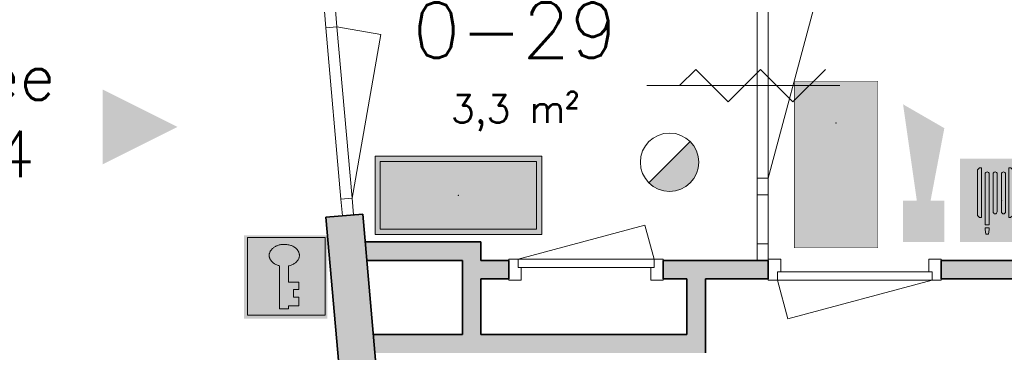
# Model space of a CAD drawing. Header units: millimetres. Extents: x -13022 to 1371524, y -38729 to 632593.
# Tile 258 of 381: x 507654 to 512969, y 611419 to 613215. Entities that reach past the tile are written whole.
import ezdxf

# ---------------------------------------------------------------- set-up
doc = ezdxf.new("R2010")
doc.units = ezdxf.units.MM
doc.header["$LTSCALE"] = 35
for name, color, linetype, lineweight in [('A LIJN 1', 1, 'Continuous', 20), ('A LIJN 2', 2, 'Continuous', 35), ('A LIJN 5', 5, 'Continuous', 13), ('A LIJN 9', 252, 'Continuous', 18), ('A OPMER', 10, 'Continuous', 50), ('Al65----_beveiliging-inst', 92, 'Continuous', 9), ('B95 tekst', 7, 'Continuous', 25), ('brandveiligheid voorzieningen', 10, 'Continuous', 9)]:
    doc.layers.add(name, color=color, linetype=linetype, lineweight=lineweight)
doc.styles.add('Algemeen', font='simplex.shx', dxfattribs={"height": 2.5})

# ---------------------------------------------------------------- blocks, each defined once
blk = doc.blocks.new('Sleutelkluis')
at = {"layer": 'Al65----_beveiliging-inst'}
h = blk.add_hatch(color=10, dxfattribs=at)
h.paths.add_polyline_path([(-3.304, 0.419), (3.696, 0.419), (3.696, 7.419), (-3.304, 7.419)])
h.paths.add_polyline_path([(-1.343, 5.9), (-1.338, 5.931), (-1.332, 5.963), (-1.32, 6.006), (-1.307, 6.045), (-1.293, 6.083), (-1.274, 6.126), (-1.249, 6.173), (-1.222, 6.217), (-1.187, 6.267), (-1.154, 6.31), (-1.121, 6.348), (-1.085, 6.386), (-1.05, 6.417), (-1.004, 6.458), (-0.955, 6.494), (-0.909, 6.528), (-0.856, 6.561), (-0.795, 6.595), (-0.743, 6.621), (-0.685, 6.649), (-0.634, 6.669), (-0.586, 6.687), (-0.51, 6.712), (-0.439, 6.731), (-0.368, 6.748), (-0.296, 6.761), (-0.232, 6.771), (-0.147, 6.78), (-0.092, 6.784), (-0.016, 6.786), (0.037, 6.786), (0.102, 6.784), (0.165, 6.78), (0.251, 6.77), (0.326, 6.759), (0.406, 6.743), (0.501, 6.72), (0.585, 6.693), (0.642, 6.672), (0.708, 6.646), (0.772, 6.615), (0.859, 6.569), (0.912, 6.536), (0.955, 6.507), (1.013, 6.463), (1.083, 6.403), (1.16, 6.322), (1.225, 6.238), (1.264, 6.176), (1.303, 6.096), (1.322, 6.049), (1.348, 5.96), (1.356, 5.919), (1.363, 5.868), (1.366, 5.805), (1.363, 5.733), (1.355, 5.672), (1.331, 5.575), (1.316, 5.536), (1.307, 5.511), (1.279, 5.453), (1.252, 5.404), (1.217, 5.351), (1.18, 5.301), (1.134, 5.248), (1.105, 5.218), (1.046, 5.163), (1.016, 5.139), (0.949, 5.089), (0.895, 5.052), (0.827, 5.014), (0.753, 4.975), (0.677, 4.941), (0.622, 4.92), (0.527, 4.888), (0.457, 4.869), (0.404, 4.856), (0.394, 4.854), (0.394, 3.393), (1.314, 3.393), (1.314, 2.71), (0.836, 2.71), (0.836, 2.034), (1.314, 2.034), (1.314, 1.264), (0.393, 1.264), (0.393, 0.972), (-0.416, 0.972), (-0.416, 4.862), (-0.483, 4.879), (-0.551, 4.9), (-0.605, 4.92), (-0.663, 4.943), (-0.746, 4.979), (-0.807, 5.011), (-0.858, 5.039), (-0.903, 5.068), (-0.954, 5.104), (-0.994, 5.133), (-1.026, 5.16), (-1.054, 5.185), (-1.083, 5.212), (-1.112, 5.241), (-1.138, 5.268), (-1.164, 5.301), (-1.181, 5.323), (-1.202, 5.353), (-1.223, 5.384), (-1.24, 5.412), (-1.256, 5.439), (-1.272, 5.47), (-1.283, 5.494), (-1.301, 5.536), (-1.315, 5.577), (-1.319, 5.59), (-1.326, 5.62), (-1.333, 5.644), (-1.339, 5.673), (-1.343, 5.706), (-1.349, 5.75), (-1.35, 5.776), (-1.35, 5.81), (-1.35, 5.83), (-1.347, 5.863)], flags=16)
at = {"color": 10, "ltscale": 0.1}
blk.add_lwpolyline([(0.393, 0.972), (-0.416, 0.972), (-0.416, 4.862), (-0.483, 4.879), (-0.551, 4.9), (-0.605, 4.92), (-0.663, 4.943), (-0.746, 4.979), (-0.807, 5.011), (-0.858, 5.039), (-0.903, 5.068), (-0.954, 5.104), (-0.994, 5.133), (-1.026, 5.16), (-1.054, 5.185), (-1.083, 5.212), (-1.112, 5.241), (-1.138, 5.268), (-1.164, 5.301), (-1.181, 5.323), (-1.202, 5.353), (-1.223, 5.384), (-1.24, 5.412), (-1.256, 5.439), (-1.272, 5.47), (-1.283, 5.494), (-1.301, 5.536), (-1.315, 5.577), (-1.319, 5.59), (-1.326, 5.62), (-1.333, 5.644), (-1.339, 5.673), (-1.343, 5.706), (-1.349, 5.75), (-1.35, 5.776), (-1.35, 5.81), (-1.35, 5.83), (-1.347, 5.863), (-1.343, 5.9), (-1.338, 5.931), (-1.332, 5.963), (-1.32, 6.006), (-1.307, 6.045), (-1.293, 6.083), (-1.274, 6.126), (-1.249, 6.173), (-1.222, 6.217), (-1.187, 6.267), (-1.154, 6.31), (-1.121, 6.348), (-1.085, 6.386), (-1.05, 6.417), (-1.004, 6.458), (-0.955, 6.494), (-0.909, 6.528), (-0.856, 6.561), (-0.795, 6.595), (-0.743, 6.621), (-0.685, 6.649), (-0.634, 6.669), (-0.586, 6.687), (-0.51, 6.712), (-0.439, 6.731), (-0.368, 6.748), (-0.296, 6.761), (-0.232, 6.771), (-0.147, 6.78), (-0.092, 6.784), (-0.016, 6.786), (0.037, 6.786), (0.102, 6.784), (0.165, 6.78), (0.251, 6.77), (0.326, 6.759), (0.406, 6.743), (0.501, 6.72), (0.585, 6.693), (0.642, 6.672), (0.708, 6.646), (0.772, 6.615), (0.859, 6.569), (0.912, 6.536), (0.955, 6.507), (1.013, 6.463), (1.083, 6.403), (1.16, 6.322), (1.225, 6.238), (1.264, 6.176), (1.303, 6.096), (1.322, 6.049), (1.348, 5.96), (1.356, 5.919), (1.363, 5.868), (1.366, 5.805), (1.363, 5.733), (1.355, 5.672), (1.331, 5.575), (1.316, 5.536), (1.307, 5.511), (1.279, 5.453), (1.252, 5.404), (1.217, 5.351), (1.18, 5.301), (1.134, 5.248), (1.105, 5.218), (1.046, 5.163), (1.016, 5.139), (0.949, 5.089), (0.895, 5.052), (0.827, 5.014), (0.753, 4.975), (0.677, 4.941), (0.622, 4.92), (0.527, 4.888), (0.457, 4.869), (0.404, 4.856), (0.394, 4.854), (0.394, 3.393), (1.314, 3.393), (1.314, 2.71), (0.836, 2.71), (0.836, 2.034), (1.314, 2.034), (1.314, 1.264), (0.393, 1.264), (0.393, 0.972)], dxfattribs=at)
at = {"layer": 'Al65----_beveiliging-inst', "color": 7, "true_color": 0xffffff}
blk.add_solid([(-3.613, 0.106), (3.887, 0.106), (-3.613, 7.606), (3.887, 7.606)], dxfattribs=at)
at = {"layer": 'brandveiligheid voorzieningen', "color": 10, "ltscale": 0.1}
blk.add_lwpolyline([(-3.304, 0.419), (3.696, 0.419), (3.696, 7.419), (-3.304, 7.419)], close=True, dxfattribs=at)
blk = doc.blocks.new('Signaalgever (akoestisch)')
at = {"layer": 'Al65----_beveiliging-inst', "color": 10, "linetype": 'Continuous'}
for points in [[(3.713, 0), (3.713, 3.713), (0, 0), (0, 3.713)], [(10.233, 0), (12.377, 3.713), (3.713, 1.238), (3.713, 2.475)]]:
    blk.add_solid(points, dxfattribs=at)
blk = doc.blocks.new('Brandslanghaspel')
at = {"layer": 'brandveiligheid voorzieningen', "true_color": 0xffffff}
h = blk.add_hatch(color=7, dxfattribs=at)
h.paths.add_polyline_path([(-1.8131, 2.183), (-1.9809, 2.183), (-2.1753, 2.364), (-2.1753, 6.484), (-1.9926, 6.664), (-1.8131, 6.664)])
edge = h.paths.add_edge_path()
edge.add_arc((0.1717, 6.0972), 0.1929, 92.01096, 177.98904)
edge.add_line((-0.0211, 6.104), (-0.0214, 6.104))
edge.add_line((-0.0214, 6.104), (-0.0214, 2.702))
edge.add_line((-0.0214, 2.702), (-0.0211, 2.702))
edge.add_arc((0.1723, 2.7114), 0.1936, 182.797634, 267.821774)
edge.add_arc((0.1573, 2.7114), 0.1935, 272.254329, 357.218746)
edge.add_line((0.3506, 2.702), (0.3515, 2.702))
edge.add_line((0.3515, 2.702), (0.3515, 6.104))
edge.add_line((0.3515, 6.104), (0.3506, 6.104))
edge.add_arc((0.1577, 6.0971), 0.193, 2.044103, 87.86341)
edge = h.paths.add_edge_path()
edge.add_arc((-0.5787, 6.0971), 0.1931, 92.060571, 177.939429)
edge.add_line((-0.7716, 6.104), (-0.772, 6.104))
edge.add_line((-0.772, 6.104), (-0.772, 2.702))
edge.add_line((-0.772, 2.702), (-0.7716, 2.702))
edge.add_arc((-0.5779, 2.7118), 0.194, 182.897198, 267.72221)
edge.add_arc((-0.5933, 2.7119), 0.194, 272.272353, 357.077445)
edge.add_line((-0.3995, 2.702), (-0.3992, 2.702))
edge.add_line((-0.3992, 2.702), (-0.3992, 6.104))
edge.add_line((-0.3992, 6.104), (-0.3995, 6.104))
edge.add_arc((-0.5926, 6.0969), 0.1933, 2.115671, 87.915125)
edge = h.paths.add_edge_path()
edge.add_arc((-1.2963, 6.0968), 0.1933, 91.999029, 177.877887)
edge.add_line((-1.4894, 6.104), (-1.4894, 1.535))
edge.add_line((-1.4894, 1.535), (-1.1166, 1.535))
edge.add_line((-1.1166, 1.535), (-1.1166, 6.104))
edge.add_line((-1.1166, 6.104), (-1.1173, 6.104))
edge.add_arc((-1.3103, 6.097), 0.1931, 2.063956, 87.843556)
h.paths.add_polyline_path([(-1.1151, 1.102), (-1.1833, 0.701), (-1.4224, 0.701), (-1.4903, 1.105), (-1.4903, 1.263), (-1.1151, 1.263)])
edge = h.paths.add_edge_path()
edge.add_line((1.0007, 4.4891), (1.0007, 6.484))
edge.add_line((1.0007, 6.484), (0.8176, 6.664))
edge.add_line((0.8176, 6.664), (0.6385, 6.664))
edge.add_line((0.6385, 6.664), (0.6385, 2.183))
edge.add_line((0.6385, 2.183), (0.8062, 2.183))
edge.add_line((0.8062, 2.183), (1.0007, 2.364))
edge.add_line((1.0007, 2.364), (1.0007, 4.285))
edge.add_line((1.0007, 4.285), (1.2228, 4.285))
edge.add_arc((1.8866, 4.3396), 0.666, 184.705084, 271.930478)
edge.add_arc((1.8807, 4.4237), 0.7502, 272.163802, 357.883832)
edge.add_arc((1.8818, 4.3683), 0.7492, 2.116162, 87.915616)
edge.add_arc((1.9315, 4.3762), 0.7412, 91.743139, 171.242832)
edge.add_arc((1.0182, -221.511), 226, 89.954163, 90.004437)
edge = h.paths.add_edge_path(flags=16)
edge.add_line((1.8026, 4.285), (1.8026, 3.9))
edge.add_arc((1.921, 4.4072), 0.5208, 193.569519, 256.860438, ccw=False)
edge.add_line((1.4147, 4.285), (1.8026, 4.285))
edge = h.paths.add_edge_path(flags=16)
edge.add_line((1.8026, 4.891), (1.8026, 4.489))
edge.add_line((1.8026, 4.489), (1.4112, 4.489))
edge.add_arc((1.9212, 4.384), 0.5207, 103.167599, 168.363278, ccw=False)
edge = h.paths.add_edge_path(flags=16)
edge.add_arc((1.8987, 4.3853), 0.5189, 11.524706, 78.048247)
edge.add_line((2.0062, 4.893), (2.0062, 4.489))
edge.add_line((2.0062, 4.489), (2.4072, 4.489))
edge = h.paths.add_edge_path(flags=16)
edge.add_arc((1.8971, 4.4077), 0.5212, 282.079218, 346.387144)
edge.add_line((2.4037, 4.285), (2.0062, 4.285))
edge.add_line((2.0062, 4.285), (2.0062, 3.898))
at = {"layer": 'Al65----_beveiliging-inst', "color": 7, "true_color": 0xffffff}
blk.add_solid([(-3.75, 0), (3.75, 0), (-3.75, 7.5), (3.75, 7.5)], dxfattribs=at)
blk.add_solid([(-3.75, 0), (3.75, 0), (-3.75, 7.5), (3.75, 7.5)], dxfattribs=at)
at = {"layer": 'Al65----_beveiliging-inst', "color": 10}
blk.add_solid([(-3.5, 0.25), (3.5, 0.25), (-3.5, 7.25), (3.5, 7.25)], dxfattribs=at)
at = {"layer": 'brandveiligheid voorzieningen', "color": 7, "true_color": 0xffffff}
for points in [[(-2.1753, 6.484), (-1.9926, 6.664)], [(-2.1753, 2.364), (-2.1753, 6.484)], [(-1.9926, 6.664), (-1.8131, 6.664)], [(-1.8131, 6.664), (-1.8131, 2.183)], [(0.8176, 6.664), (0.6385, 6.664)], [(0.6385, 6.664), (0.6385, 2.183)], [(1.0007, 6.484), (0.8176, 6.664)], [(1.0007, 4.4891), (1.0007, 6.484)], [(-1.4894, 6.104), (-1.4894, 1.535)], [(-1.1166, 6.104), (-1.1173, 6.104)], [(-1.1166, 1.535), (-1.1166, 6.104)], [(-0.7716, 6.104), (-0.772, 6.104)], [(-0.772, 6.104), (-0.772, 2.702)], [(-0.3992, 6.104), (-0.3995, 6.104)], [(-0.3992, 2.702), (-0.3992, 6.104)], [(-0.0211, 6.104), (-0.0214, 6.104)], [(-0.0214, 6.104), (-0.0214, 2.702)], [(0.3515, 6.104), (0.3506, 6.104)], [(0.3515, 2.702), (0.3515, 6.104)], [(1.8026, 4.489), (1.4112, 4.489)], [(1.8026, 4.891), (1.8026, 4.489)], [(2.0062, 4.489), (2.0062, 4.893)], [(2.4072, 4.489), (2.0062, 4.489)], [(1.0007, 2.364), (1.0007, 4.285)], [(1.0007, 4.285), (1.2228, 4.285)], [(1.4147, 4.285), (1.8026, 4.285)], [(1.8026, 4.285), (1.8026, 3.9)], [(2.0062, 3.898), (2.0062, 4.285)], [(2.0062, 4.285), (2.4037, 4.285)], [(-0.772, 2.702), (-0.7716, 2.702)], [(-0.3995, 2.702), (-0.3992, 2.702)], [(-0.0214, 2.702), (-0.0211, 2.702)], [(0.3506, 2.702), (0.3515, 2.702)], [(-1.9809, 2.183), (-2.1753, 2.364)], [(-1.8131, 2.183), (-1.9809, 2.183)], [(0.6385, 2.183), (0.8062, 2.183)], [(0.8062, 2.183), (1.0007, 2.364)], [(-1.4903, 1.105), (-1.4903, 1.263)], [(-1.4903, 1.263), (-1.1151, 1.263)], [(-1.4224, 0.701), (-1.4903, 1.105)], [(-1.4894, 1.535), (-1.1166, 1.535)], [(-1.1151, 1.102), (-1.1833, 0.701)], [(-1.1151, 1.263), (-1.1151, 1.102)], [(-1.1833, 0.701), (-1.4224, 0.701)]]:
    blk.add_lwpolyline(points, dxfattribs=at)
for points in [[(-1.303, 6.29, 0.3933), (-1.4894, 6.104)], [(-1.1173, 6.104, 0.3928), (-1.303, 6.29)], [(-0.5856, 6.29, 0.3933), (-0.7716, 6.104)], [(-0.3995, 6.104, 0.3929), (-0.5856, 6.29)], [(0.1649, 6.29, 0.3938), (-0.0211, 6.104)], [(0.3506, 6.104, 0.393), (0.1649, 6.29)], [(1.199, 4.489, 0.0002194), (1.0007, 4.4891)], [(1.909, 5.117, 0.3615), (1.199, 4.489)], [(1.4112, 4.489, -0.2924), (1.8026, 4.891)], [(2.6304, 4.396, 0.3929), (1.909, 5.117)], [(2.0062, 4.893, -0.2987), (2.4072, 4.489)], [(1.2228, 4.285, 0.4001), (1.909, 3.674)], [(1.8026, 3.9, -0.2834), (1.4147, 4.285)], [(1.909, 3.674, 0.3925), (2.6304, 4.396)], [(2.4037, 4.285, -0.2882), (2.0062, 3.898)], [(-0.7716, 2.702, 0.388), (-0.5856, 2.518)], [(-0.5856, 2.518, 0.3879), (-0.3995, 2.702)], [(-0.0211, 2.702, 0.389), (0.1649, 2.518)], [(0.1649, 2.518, 0.3887), (0.3506, 2.702)]]:
    blk.add_lwpolyline(points, format="xyb", dxfattribs=at)
blk.add_point((0, 3.75), dxfattribs=at)
blk = doc.blocks.new('Brandmelder')
at = {"layer": 'brandveiligheid voorzieningen'}
blk.add_hatch(color=256, dxfattribs=at).paths.add_polyline_path([(76.618, -89.802, 0.198912), (75.848, -87.943), (72.13, -91.661, 0.668179)])
blk.add_line((72.13, -91.661), (75.848, -87.943), dxfattribs=at)
blk.add_circle((73.989, -89.802), 2.629, dxfattribs=at)
blk = doc.blocks.new('Vluchtrichting rechtdoor of naar beneden')
at = {"layer": 'Al65----_beveiliging-inst', "linetype": 'Continuous', "true_color": 0xffffff}
h = blk.add_hatch(color=7, dxfattribs=at)
edge = h.paths.add_edge_path()
edge.add_arc((-2.1449, 5.962), 0.7575, 92.128042, 178.185477)
edge.add_arc((-2.1628, 5.9872), 0.7392, 180.090101, 191.562583)
edge.add_line((-2.887, 5.839), (-4.652, 5.839))
edge.add_line((-4.652, 5.839), (-5.698, 4.787))
edge.add_line((-5.698, 4.787), (-5.285, 4.372))
edge.add_line((-5.285, 4.372), (-4.41, 5.253))
edge.add_line((-4.41, 5.253), (-3.544, 5.253))
edge.add_line((-3.544, 5.253), (-5.527, 3.346))
edge.add_line((-5.527, 3.346), (-6.694, 3.346))
edge.add_line((-6.694, 3.346), (-6.694, 2.613))
edge.add_line((-6.694, 2.613), (-4.496, 2.613))
edge.add_line((-4.496, 2.613), (-4.136, 2.974))
edge.add_line((-4.136, 2.974), (-3.193, 2.026))
edge.add_line((-3.193, 2.026), (-3.193, 0.852))
edge.add_line((-3.193, 0.852), (-2.464, 0.852))
edge.add_line((-2.464, 0.852), (-2.464, 2.33))
edge.add_line((-2.464, 2.33), (-3.621, 3.493))
edge.add_line((-3.621, 3.493), (-3.192, 3.923))
edge.add_line((-3.192, 3.923), (-2.428, 3.154))
edge.add_line((-2.428, 3.154), (-2.033, 3.552))
edge.add_line((-2.033, 3.552), (-2.797, 4.321))
edge.add_line((-2.797, 4.321), (-2.317, 4.803))
edge.add_line((-2.317, 4.803), (-2.317, 5.267))
edge.add_line((-2.317, 5.267), (-2.173, 5.253))
edge.add_arc((-2.2013, 6.0112), 0.7587, 272.13837, 358.096609)
edge.add_arc((-2.2036, 5.9585), 0.7611, 2.072152, 87.692869)
for points in [[(3.808, 1.106), (6.433, 1.106), (6.433, 6.344), (3.808, 6.344)], [(1.1805, 2.889), (1.1805, 5.804), (0.5775, 5.804), (0.5775, 2.889), (-0.571, 2.889), (0.879, 1.421), (2.334, 2.889)]]:
    blk.add_hatch(color=7, dxfattribs=at).paths.add_polyline_path(points)
at = {"layer": 'Al65----_beveiliging-inst', "color": 7, "true_color": 0xffffff, "const_width": 0.05}
blk.add_lwpolyline([(-7.5, 0), (7.5, 0), (7.5, 7.5), (-7.5, 7.5)], close=True, dxfattribs=at)
at = {"layer": 'Al65----_beveiliging-inst', "color": 255}
blk.add_point((3.75, 3.75), dxfattribs=at)
at = {"layer": 'Al65----_beveiliging-inst', "color": 7, "true_color": 0xffffff}
blk.add_solid([(-7.5, 0), (7.5, 0), (-7.5, 7.5), (7.5, 7.5)], dxfattribs=at)
at = {"layer": 'Al65----_beveiliging-inst', "color": 92}
blk.add_solid([(-7.25, 0.25), (7.25, 0.25), (-7.25, 7.25), (7.25, 7.25)], dxfattribs=at)
blk = doc.blocks.new('Brandweerpaneel')
at = {"layer": 'Al65----_beveiliging-inst', "true_color": 0x000000}
h = blk.add_hatch(color=18, dxfattribs=at)
h.paths.add_polyline_path([(-3.25, -2.53125), (10.25, -2.53125), (10.25, 3), (-3.25, 3)], flags=16)
h.paths.add_polyline_path([(-3.53125, -2.8125), (10.53125, -2.8125), (10.53125, 3.28125), (-3.53125, 3.28125)])
at = {"layer": 'Al65----_beveiliging-inst', "color": 7, "true_color": 0xffffff}
blk.add_lwpolyline([(-4, -3.28125), (11, -3.28125), (11, 3.75), (-4, 3.75)], close=True, dxfattribs=at)
at = {"layer": 'Al65----_beveiliging-inst', "color": 255}
blk.add_lwpolyline([(-3.53125, -2.8125), (10.53125, -2.8125), (10.53125, 3.28125), (-3.53125, 3.28125)], close=True, dxfattribs=at)
blk.add_point((3.5, 0.234375), dxfattribs=at)
at = {"layer": 'Al65----_beveiliging-inst', "color": 7, "true_color": 0xffffff}
blk.add_solid([(-4, -3.28125), (11, -3.28125), (-4, 3.75), (11, 3.75)], dxfattribs=at)
at = {"layer": 'Al65----_beveiliging-inst', "color": 10}
blk.add_solid([(-3.53125, -2.8125), (10.53125, -2.8125), (10.53125, 3.28125)], dxfattribs=at)
blk = doc.blocks.new('Entree gebouw')
at = {"layer": 'brandveiligheid voorzieningen'}
blk.add_hatch(color=256, dxfattribs=at).paths.add_polyline_path([(71.25, -82.364), (77.979, -78.999), (71.25, -75.635)])

msp = doc.modelspace()

# ---------------------------------------------------------------- hatches: boundary and pattern name
at = {"layer": 'A LIJN 9', "ltscale": 0.1}
h = msp.add_hatch(color=256, dxfattribs=at)
h.dxf.hatch_style = 1
h.paths.add_polyline_path([(509505.746, 612165.285), (509306.521, 612147.695), (509735.306, 607291.161), (509934.486, 607309.248)])
h = msp.add_hatch(color=256, dxfattribs=at)
h.dxf.hatch_style = 1
h.paths.add_polyline_path([(511355.516, 611815.332), (511694.514, 611815.332), (511694.514, 611915.331), (511127.986, 611915.331), (511127.986, 611815.332), (511255.515, 611815.332), (511255.515, 611515.329), (510143.986, 611515.329), (510143.986, 611815.332), (510293.985, 611815.332), (510293.985, 611915.331), (510143.986, 611915.331), (510143.986, 612015.329), (509518.986, 612015.329), (509527.815, 611915.331), (510043.986, 611915.331), (510043.986, 611515.329), (509563.131, 611515.329), (509571.96, 611415.331), (511355.516, 611415.331)])
h = msp.add_hatch(color=256, dxfattribs=at)
h.dxf.hatch_style = 1
h.paths.add_polyline_path([(516661.515, 609218.332), (516561.515, 609218.332), (516561.515, 607885.33), (513018.515, 607885.33), (513018.515, 610152.33), (513991.515, 610152.33), (513991.515, 608769.333), (514091.515, 608769.333), (514091.515, 610152.33), (516661.515, 610152.33), (516661.515, 611915.331), (514721.514, 611915.331), (514721.514, 611815.332), (516561.515, 611815.332), (516561.515, 610252.327), (515685.515, 610252.327), (515685.515, 610931.33), (515585.515, 610931.33), (515585.515, 610252.327), (513305.515, 610252.327), (513305.515, 611815.332), (513787.514, 611815.332), (513787.514, 611915.331), (512628.515, 611915.331), (512628.515, 611815.332), (513205.515, 611815.332), (513205.515, 610252.327), (512918.515, 610252.327), (512918.515, 609154.329), (512289.518, 609154.329), (512289.518, 609054.329), (512918.515, 609054.329), (512918.515, 607885.33), (509883.624, 607885.33), (509892.453, 607785.33), (516661.515, 607785.33)])

# ---------------------------------------------------------------- linework, layer by layer
at = {"layer": 'A LIJN 1', "color": 1, "linetype": 'Continuous'}
for p, q in [((511303.068, 612946.344), (511215.578, 612858.881)), ((511477.98, 612771.418), (511303.068, 612946.344)), ((511652.91, 612946.344), (511477.98, 612771.418)), ((511652.91, 612946.344), (511827.841, 612771.418)), ((512002.771, 612946.344), (511827.841, 612771.418)), ((511039.27, 612858.881), (512080.278, 612858.881))]:
    msp.add_line(p, q, dxfattribs=at)
at = {"layer": 'A LIJN 2'}
for p, q in [((509306.521, 612147.695), (509505.746, 612165.285)), ((509306.521, 612147.695), (509735.306, 607291.161)), ((509505.746, 612165.285), (509934.486, 607309.248)), ((509518.986, 612015.329), (510143.986, 612015.329)), ((510143.986, 611915.331), (510143.986, 612015.329)), ((509527.815, 611915.331), (510043.986, 611915.331)), ((510043.986, 611915.331), (510043.986, 611515.329)), ((510143.986, 611915.331), (510293.985, 611915.331)), ((510293.985, 611815.332), (510293.985, 611915.331)), ((511694.514, 611915.331), (511127.986, 611915.331)), ((511127.986, 611915.331), (511127.986, 611815.332)), ((511694.514, 611915.331), (511694.514, 611815.332)), ((513787.514, 611915.331), (512628.515, 611915.331)), ((512628.515, 611915.331), (512628.515, 611815.332)), ((510143.986, 611815.332), (510293.985, 611815.332)), ((510143.986, 611515.329), (510143.986, 611815.332)), ((511127.986, 611815.332), (511255.515, 611815.332)), ((511255.515, 611515.329), (511255.515, 611815.332)), ((511355.516, 611415.331), (511355.516, 611815.332)), ((511355.516, 611815.332), (511694.514, 611815.332)), ((512628.515, 611815.332), (513205.515, 611815.332)), ((509563.131, 611515.329), (510043.986, 611515.329)), ((510143.986, 611515.329), (511255.515, 611515.329))]:
    msp.add_line(p, q, dxfattribs=at)
at = {"layer": 'A LIJN 5', "linetype": 'Continuous'}
for p, q in [((511634.514, 612358.881), (511634.514, 613358.881)), ((511694.514, 612358.881), (511694.514, 613358.881)), ((511944.52, 613291.895), (511694.514, 612358.881)), ((509388.261, 612245.264), (509306.47, 613171.656)), ((509366.238, 613176.931), (509448.029, 612250.54)), ((509366.238, 613176.931), (509603.31, 613135.324)), ((509603.31, 613135.324), (509448.027, 612250.559)), ((511634.514, 612005.331), (511634.514, 612268.881)), ((511694.514, 612005.331), (511694.514, 612268.881)), ((511028.817, 612105.829), (510343.985, 611922.335)), ((511077.986, 611922.335), (511028.817, 612105.829)), ((511077.985, 611922.335), (510343.985, 611922.335)), ((511060.985, 611877.336), (510360.985, 611877.336)), ((511761.515, 611853.327), (512561.515, 611853.327)), ((511744.514, 611808.329), (511800.381, 611599.832)), ((511744.515, 611808.329), (512578.515, 611808.329)), ((511800.381, 611599.832), (512578.515, 611808.329))]:
    msp.add_line(p, q, dxfattribs=at)
for points in [[(509298.555, 613261.309), (509358.322, 613266.584), (509366.237, 613176.931), (509306.47, 613171.656)], [(509396.177, 612155.611), (509388.261, 612245.264), (509448.029, 612250.54), (509455.944, 612160.887)]]:
    msp.add_3dface(points, dxfattribs=at)
for points, invisible_edges in [([(510293.985, 611808.332), (510293.985, 611922.335), (510344.002, 611877.336)], 14), ([(510344.002, 611922.335), (510344.002, 611877.336), (510293.985, 611922.335)], 2), ([(511127.986, 611808.332), (511077.985, 611877.336), (511127.986, 611922.335)], 3), ([(511077.985, 611877.336), (511077.985, 611922.335), (511127.986, 611922.335)], 12), ([(511761.515, 611922.331), (511744.515, 611853.327), (511694.514, 611922.331)], 3), ([(511694.514, 611922.331), (511744.515, 611853.327), (511694.514, 611808.329)], 3), ([(511761.515, 611922.331), (511761.515, 611853.327), (511744.515, 611853.327)], 12), ([(512628.515, 611922.331), (512578.498, 611853.327), (512561.515, 611922.331)], 3), ([(512561.515, 611853.327), (512561.515, 611922.331), (512578.498, 611853.327)], 2), ([(512628.515, 611922.331), (512628.515, 611808.329), (512578.498, 611853.327)], 14), ([(510360.985, 611808.332), (510293.985, 611808.332), (510344.002, 611877.336)], 14), ([(510360.985, 611808.332), (510344.002, 611877.336), (510360.985, 611877.336)], 1), ([(511060.985, 611877.336), (511077.985, 611877.336), (511060.985, 611808.332)], 2), ([(511127.986, 611808.332), (511060.985, 611808.332), (511077.985, 611877.336)], 14), ([(511744.515, 611853.327), (511744.515, 611808.329), (511694.514, 611808.329)], 12), ([(512578.498, 611808.329), (512578.498, 611853.327), (512628.515, 611808.329)], 2)]:
    msp.add_3dface(points, dxfattribs=dict(at, invisible_edges=invisible_edges))

# ---------------------------------------------------------------- block references
at = {"ltscale": 0.1, "xscale": 60, "yscale": 60, "zscale": 60, "rotation": 89.99999999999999}
msp.add_blockref('Signaalgever (akoestisch)', (512644.911, 612015.329), dxfattribs=at)
at = {"layer": 'A OPMER', "ltscale": 0.1, "xscale": 60, "yscale": 60, "zscale": 60, "rotation": 89.99999999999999}
msp.add_blockref('Vluchtrichting rechtdoor of naar beneden', (512285.614, 612432.778), dxfattribs=at)
at = {"layer": 'A OPMER', "ltscale": 0.1, "xscale": 60, "yscale": 60, "zscale": 60}
msp.add_blockref('Brandslanghaspel', (512954.048, 612015.286), dxfattribs=at)
at = {"layer": 'Al65----_beveiliging-inst', "xscale": 60, "yscale": 60, "zscale": 60}
for name, p in [('Entree gebouw', (503826.973, 617375.993)), ('Brandmelder', (506722.641, 617833.235)), ('Brandweerpaneel', (509812.012, 612252.22)), ('Sleutelkluis', (509081.928, 611594.411))]:
    msp.add_blockref(name, p, dxfattribs=at)

# ---------------------------------------------------------------- texts
at = {"layer": 'B95 tekst', "width": 4383.91272, "attachment_point": 2, "style": 'Algemeen'}
for s, insert, char_height in [('\\pt3600;0-29{\\H0.5x;\\C1;\\P\\ptz;\\C256;3,3 m²}', (510328.181, 613308.538), 300), ('Entree\\Pnr. 4', (507315.793, 613031.685), 250)]:
    msp.add_mtext(s, dxfattribs=dict(at, insert=insert, char_height=char_height))

# ---------------------------------------------------------------- meshes
at = {"layer": 'A LIJN 5', "linetype": 'Continuous'}
mesh = msp.add_polyface(dxfattribs=at)
corners = [(511634.514, 612268.881), (511694.514, 612268.881), (511694.514, 612358.881), (511634.514, 612358.881)]
mesh.append_faces([[corners[k] for k in face] for face in [(0, 1, 2, 3)]])
mesh = msp.add_polyface(dxfattribs=at)
corners = [(511634.514, 611915.331), (511694.514, 611915.331), (511694.514, 612005.331), (511634.514, 612005.331)]
mesh.append_faces([[corners[k] for k in face] for face in [(0, 1, 2, 3)]])

doc.saveas('drawing.dxf')
